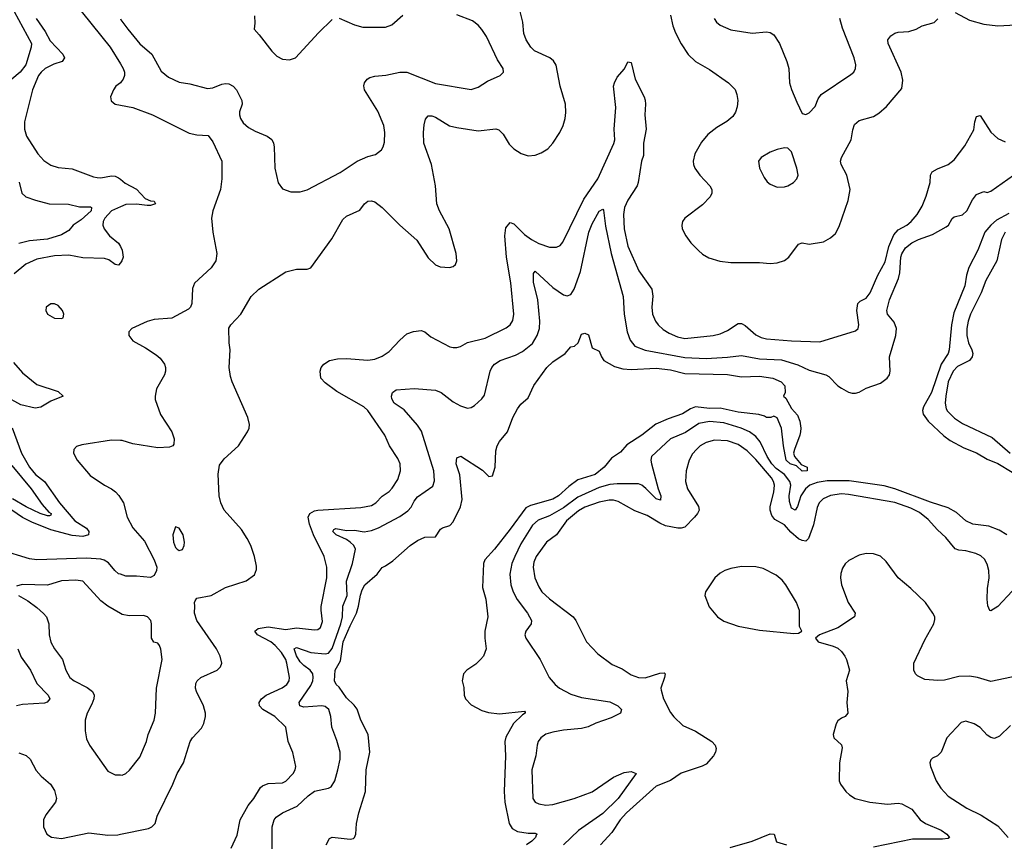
# Model space of a CAD drawing. Header units: inches. Extents: x 1173000 to 1307049, y 522583 to 678455.
# Tile 482 of 617: x 1239435 to 1244965, y 621838 to 626464. Entities that reach past the tile are written whole.
import ezdxf

# ---------------------------------------------------------------- set-up
doc = ezdxf.new("R2010")
doc.units = ezdxf.units.IN
doc.header["$MEASUREMENT"] = 0
doc.layers.add('B2632', color=7, linetype='Continuous')
doc.layers.add('B2642', color=7, linetype='Continuous')

msp = doc.modelspace()

# ---------------------------------------------------------------- linework, layer by layer
at = {"layer": 'B2632', "color": 5}
for points, elevation in [([(1240000, 626932), (1239909, 626911), (1239853.4, 626886.6), (1239824.7, 626855.3), (1239800.2, 626790), (1239790, 626774), (1239746, 626730), (1239722.7, 626697.3), (1239709.2, 626670), (1239706.8, 626653.2), (1239712.8, 626610), (1239732.9, 626570), (1239942.7, 626310), (1240000, 626216.1)], 920), ([(1239402.6, 626510), (1239501.2, 626330), (1239498.5, 626310), (1239469.4, 626210), (1239436.6, 626170), (1239389.5, 626130)], 860), ([(1239527.6, 626470), (1239577.8, 626397.8), (1239605.3, 626345.3), (1239676, 626270), (1239686.5, 626250), (1239673, 626230), (1239625.4, 626214.6), (1239578.2, 626190), (1239555, 626170), (1239540.9, 626150), (1239506, 626070), (1239460.7, 625890), (1239460.7, 625850), (1239472.3, 625810), (1239536.9, 625710), (1239570, 625674), (1239610, 625646.7), (1239650, 625634.2), (1239730, 625626.9), (1239850, 625581.3), (1239870, 625577.6), (1239890, 625576.5), (1239950, 625587), (1239970, 625584.3), (1239990, 625576.5), (1240000, 625568.5)], 880), ([(1240000, 626110.2), (1239974.9, 626090), (1239961.3, 626070), (1239944.9, 626030), (1239947.5, 626007.5), (1239970.3, 625990.3), (1240000, 625984.3)], 920), ([(1239430.9, 625550.9), (1239446.9, 625490), (1239468.5, 625470), (1239523, 625450), (1239601, 625430), (1239708.7, 625428.7), (1239770, 625413.8), (1239832.9, 625412.9), (1239838.3, 625410), (1239836.4, 625390), (1239780.5, 625339.5), (1239734, 625310), (1239710, 625280.4), (1239670, 625256.1), (1239590, 625230.5), (1239490, 625221.2), (1239430, 625207.5)], 860), ([(1240000, 625412.5), (1239950, 625391), (1239912.1, 625350), (1239903.2, 625330), (1239902.3, 625310), (1239908.6, 625290), (1239938.4, 625250), (1239989.5, 625209.5), (1240000, 625189.5)], 880), ([(1240000, 625098.3), (1239990, 625085.1), (1239970, 625089.8), (1239934.6, 625114.6), (1239910, 625121.9), (1239790, 625127.3), (1239710, 625141.9), (1239630, 625137.3), (1239530, 625119.6), (1239469.6, 625090.4), (1239403, 625037)], 880), ([(1239399.3, 624539.3), (1239450, 624480.2), (1239530, 624414.6), (1239650, 624376.3), (1239679.3, 624350), (1239610, 624321.6), (1239552.8, 624287.2), (1239521.6, 624281.6), (1239441.8, 624301.8), (1239352.1, 624350)], 880), ([(1239391.9, 624171.9), (1239444.8, 624030), (1239488.8, 623950), (1239524, 623910), (1239573.6, 623870), (1239657.9, 623750), (1239743.6, 623650), (1239810, 623608.1), (1239822.3, 623590), (1239821.1, 623570), (1239790, 623561.6), (1239730, 623566.8), (1239610, 623598.8), (1239501.8, 623641.8), (1239450, 623668.7), (1239390, 623708.4)], 880), ([(1240000, 624101), (1239950, 624102), (1239783.1, 624076.9), (1239753.7, 624066.3), (1239738.7, 624050), (1239737.7, 624030), (1239756.9, 623990), (1239830, 623904.9), (1239910.2, 623850.2), (1239950.3, 623830), (1239972.8, 623812.8), (1239990.8, 623790.8), (1240000, 623776.3)], 920), ([(1239390, 623960.8), (1239499.6, 623830), (1239561.7, 623741.7), (1239597.9, 623697.9), (1239610.9, 623690), (1239610, 623682), (1239602.8, 623677.2), (1239590, 623678.4), (1239548.8, 623690), (1239470, 623727.7), (1239393.2, 623773.2)], 860), ([(1240000, 623349), (1239990, 623352.6), (1239969.8, 623370), (1239933.9, 623413.9), (1239909.2, 623429.2), (1239890, 623434.5), (1239810, 623440.1), (1239529.9, 623429.9), (1239490, 623435.3), (1239330, 623484.9)], 920), ([(1240000, 623129.6), (1239929.6, 623170), (1239890, 623200.5), (1239790, 623310.9), (1239750, 623316.4), (1239670, 623312.4), (1239590, 623288.4), (1239448.8, 623291.2), (1239416.8, 623283.2)], 940), ([(1239427.7, 623230), (1239479.6, 623199.6), (1239530, 623163.1), (1239569.2, 623129.2), (1239584.2, 623110), (1239598.3, 623070), (1239600.8, 623010), (1239610, 622967.3), (1239630.3, 622930), (1239674.9, 622870), (1239694.4, 622810), (1239716.4, 622770), (1239740.5, 622750), (1239812.7, 622712.7), (1239843.8, 622690), (1239852.4, 622670), (1239850.3, 622650), (1239839.9, 622620.1), (1239813.7, 622570), (1239802.6, 622530), (1239802, 622470), (1239810, 622424.7), (1239826, 622390), (1239930, 622244), (1239970, 622223), (1240000, 622221.9)], 940), ([(1239424.8, 622930), (1239443.6, 622883.6), (1239495.4, 622810), (1239530, 622735.8), (1239594.7, 622670), (1239604.6, 622650), (1239589.2, 622630.8), (1239574.8, 622625.2), (1239450, 622618.4), (1239417.1, 622610)], 920), ([(1239430, 622347.1), (1239470.8, 622330.8), (1239492.7, 622310), (1239527, 622247), (1239555.3, 622215.3), (1239608.2, 622170), (1239630, 622134), (1239640.4, 622090), (1239635.8, 622070), (1239581.8, 621998.2), (1239568.5, 621970), (1239568.2, 621930), (1239587.7, 621890), (1239612.4, 621872.4), (1239670, 621864.9), (1239823.5, 621896.5), (1239930, 621883.6), (1239986.6, 621886.6), (1240000, 621889.4)], 920)]:
    msp.add_lwpolyline(points, dxfattribs=dict(at, elevation=elevation))
at = {"layer": 'B2632', "color": 5, "elevation": 920}
msp.add_lwpolyline([(1239630, 624867.8), (1239610, 624867.8), (1239582.4, 624850), (1239581.3, 624830), (1239590.5, 624810), (1239630, 624787.4), (1239670, 624786), (1239679, 624790), (1239682, 624810), (1239675.1, 624830), (1239650, 624858)], close=True, dxfattribs=at)
at = {"layer": 'B2642', "color": 5}
for points, elevation in [([(1240000, 621889.4), (1240158, 621922), (1240177, 621930), (1240195.4, 621950), (1240206.2, 621990), (1240294.8, 622170), (1240318.7, 622230), (1240354.5, 622290), (1240392.4, 622410), (1240405.4, 622430), (1240456, 622484), (1240469.8, 622510.2), (1240478.7, 622550), (1240477.6, 622570), (1240466.2, 622610), (1240427, 622690), (1240421.2, 622710), (1240424.3, 622735.7), (1240431, 622750), (1240451.3, 622768.7), (1240544.2, 622810), (1240562.6, 622830), (1240569.7, 622850), (1240560.4, 622890), (1240539.3, 622930), (1240428.8, 623090), (1240416.4, 623130), (1240419.1, 623170), (1240415.8, 623190), (1240419.4, 623200.6), (1240430, 623214.6), (1240510, 623230.2), (1240590, 623275), (1240707.1, 623312.9), (1240753, 623347), (1240764, 623376), (1240764.9, 623395.1), (1240753.8, 623450), (1240732.8, 623510), (1240713.1, 623550), (1240680.4, 623600.4), (1240583.1, 623710), (1240563.9, 623750), (1240555.1, 623790), (1240548.7, 623911.3), (1240557.3, 623962.7), (1240582.6, 623997.4), (1240663, 624070), (1240714.7, 624150), (1240723.5, 624170), (1240725.4, 624190), (1240716, 624230), (1240627.9, 624430), (1240619.6, 624459.6), (1240611.9, 624510), (1240616.9, 624610), (1240611.1, 624650), (1240610, 624730.8), (1240620.7, 624750), (1240677.3, 624810), (1240735.4, 624910), (1240778.7, 624950), (1240930, 625047.7), (1240990, 625062), (1241050, 625062), (1241070, 625071), (1241187.1, 625232.9), (1241250, 625342), (1241270, 625360.2), (1241345.2, 625394.8), (1241371.6, 625430), (1241390, 625445.3), (1241410, 625447.6), (1241430, 625440.2), (1241470.1, 625410.1), (1241570, 625310.3), (1241665, 625225), (1241730, 625126.4), (1241770, 625087), (1241796.3, 625076.3), (1241848.5, 625071.5), (1241870, 625078.7), (1241882.4, 625090), (1241890.8, 625110), (1241885.6, 625150), (1241846.6, 625290), (1241793.5, 625390), (1241778, 625430), (1241769.8, 625530), (1241748.2, 625650), (1241705.4, 625770), (1241702.3, 625830), (1241707, 625873), (1241714.6, 625905.4), (1241730, 625924.4), (1241750, 625924.6), (1241770, 625916.9), (1241848.6, 625868.6), (1241890, 625858), (1242010, 625839.7), (1242110, 625851.7), (1242125.7, 625845.7), (1242150, 625820.4), (1242184.4, 625764.4), (1242210, 625738.7), (1242252.4, 625712.4), (1242290, 625699.6), (1242330, 625704), (1242363.9, 625716.1), (1242400.6, 625739.4), (1242428.9, 625771.1), (1242469, 625831), (1242487.6, 625870), (1242499.3, 625910), (1242503.1, 625943.1), (1242501.1, 625990), (1242470.8, 626090), (1242448.8, 626208.8), (1242433.2, 626233.2), (1242411.8, 626250), (1242325.6, 626290), (1242306, 626310), (1242278.7, 626350), (1242266.3, 626386.3), (1242261.4, 626450), (1242246.6, 626510)], 920), ([(1244690, 626503.7), (1244770, 626461.7), (1244850, 626439.6), (1244930, 626430.3), (1245030, 626434.8)], 920), ([(1240000, 626469.2), (1240003.4, 626463.4), (1240042, 626410), (1240110, 626329), (1240177.3, 626270), (1240230, 626174.4), (1240270, 626140.9), (1240330, 626113.6), (1240390, 626104.2), (1240490, 626078), (1240518.7, 626081.3), (1240570, 626101.5), (1240590, 626104.9), (1240610, 626103.1), (1240634, 626090), (1240651.6, 626070), (1240682, 626010), (1240684.4, 625990), (1240670, 625946), (1240669.1, 625930), (1240674.9, 625910), (1240690, 625884.4), (1240719, 625859), (1240757.3, 625837.3), (1240824.9, 625810), (1240851, 625791), (1240860.8, 625770), (1240863.6, 625750), (1240867.2, 625630), (1240887.4, 625547.4), (1240910, 625514), (1240956.7, 625496.7), (1241010, 625496.4), (1241050, 625508.4), (1241234.7, 625605.3), (1241330, 625670.3), (1241390, 625694.9), (1241433, 625707), (1241467.6, 625732.4), (1241477, 625750), (1241483.3, 625776.7), (1241486, 625830), (1241479.6, 625870), (1241446.6, 625950), (1241371, 626070), (1241368.1, 626091.9), (1241371.2, 626108.8), (1241386, 626130), (1241400.7, 626139.3), (1241430, 626147.2), (1241492.2, 626152.2), (1241570, 626168.9), (1241610, 626170.2), (1241770, 626104.9), (1241970, 626071.8), (1242010, 626085.7), (1242061.6, 626118.4), (1242134, 626150), (1242152.7, 626170), (1242149.6, 626190), (1242118.8, 626238.8), (1242056.4, 626370), (1242030, 626409.6), (1242010, 626433), (1241977.3, 626457.3), (1241890, 626491.1)], 940), ([(1240754.4, 626485.6), (1240756.3, 626443.7), (1240751.3, 626410), (1240779.9, 626379.9), (1240850, 626287.3), (1240879.9, 626259.9), (1240910, 626243), (1240950, 626239.1), (1240984, 626250), (1241112.7, 626390), (1241190, 626464.4)], 960), ([(1241230, 626471.8), (1241316, 626436), (1241362.3, 626422.3), (1241490, 626421.3), (1241525.2, 626434.8), (1241586.6, 626490)], 960), ([(1243091, 626490), (1243103.5, 626430), (1243118.8, 626390), (1243150, 626327.6), (1243190, 626268.9), (1243230, 626229.1), (1243310, 626185.2), (1243416.4, 626110), (1243452.7, 626072.7), (1243463.6, 626043.6), (1243467.7, 626010), (1243465.2, 625974.8), (1243455.3, 625944.7), (1243439.9, 625920.1), (1243407.7, 625892.3), (1243350, 625858.9), (1243300.9, 625819.1), (1243264.3, 625775.7), (1243227.2, 625710), (1243218, 625670), (1243219.6, 625650), (1243227.9, 625630), (1243256, 625590), (1243311.5, 625530), (1243322.7, 625510), (1243322.7, 625490), (1243312.7, 625470), (1243270, 625424.8), (1243170.4, 625350), (1243157.6, 625330), (1243153.7, 625310), (1243156.5, 625290), (1243175.6, 625250), (1243205.2, 625210), (1243247, 625167), (1243270, 625146.9), (1243305.9, 625125.9), (1243367, 625107), (1243430, 625099.7), (1243590, 625099.5), (1243650, 625094.4), (1243690, 625097.6), (1243730, 625112.4), (1243754.5, 625130), (1243810, 625204), (1243830, 625210.6), (1243870, 625203), (1243950, 625216.5), (1243990, 625238), (1244016.5, 625263.5), (1244038.3, 625301.7), (1244088.3, 625448.3), (1244099.7, 625510), (1244080.4, 625590), (1244049.7, 625650), (1244045.7, 625670), (1244051.1, 625690), (1244105.6, 625790), (1244114.1, 625845.9), (1244124.8, 625875.2), (1244150, 625898.6), (1244230, 625921.1), (1244261.4, 625938.6), (1244303.5, 625976.5), (1244390, 626078), (1244395.1, 626124.9), (1244386.2, 626170), (1244313, 626330), (1244311.6, 626350), (1244327.3, 626372.7), (1244350, 626388.4), (1244370, 626393.7), (1244430, 626397), (1244469.7, 626410.3), (1244504, 626430), (1244571.2, 626448.8), (1244591.8, 626468.2)], 920), ([(1243336.4, 626470), (1243348.2, 626450), (1243370, 626432.4), (1243430, 626406.3), (1243549.1, 626389.1), (1243630, 626396), (1243650, 626392), (1243670, 626379.3), (1243703.1, 626330), (1243744, 626230), (1243755.3, 626190), (1243759.1, 626110), (1243770, 626072), (1243799.9, 625999.9), (1243830, 625938), (1243850, 625930.8), (1243870, 625940.7), (1243903.8, 625976.2), (1243920.4, 626019.6), (1243937, 626043), (1244104, 626156), (1244119.3, 626170), (1244129.6, 626190), (1244131, 626210), (1244122.3, 626250), (1244056.2, 626416.2), (1244041, 626470)], 940), ([(1240000, 626216.1), (1240015.9, 626190), (1240022.7, 626170), (1240023.2, 626150), (1240016.3, 626130), (1240005.4, 626114.6), (1240000, 626110.2)], 920), ([(1240622.6, 621810), (1240655.7, 621884.3), (1240672.4, 621970), (1240717.4, 622050), (1240750.7, 622090), (1240788.1, 622151.9), (1240798.6, 622161.4), (1240830, 622174.7), (1240910, 622178.2), (1240930, 622187.2), (1240970.9, 622230), (1240982.3, 622250), (1240986, 622270), (1240968, 622348), (1240943.1, 622410), (1240929.7, 622490), (1240868.5, 622550), (1240800.9, 622590), (1240782.5, 622610), (1240780.3, 622630), (1240792.9, 622650), (1240818.5, 622670), (1240908.6, 622711.4), (1240935.6, 622730), (1240947.6, 622750), (1240949.8, 622770), (1240935.7, 622850), (1240929.3, 622870), (1240905.5, 622910), (1240869.9, 622950), (1240845.9, 622970), (1240771.1, 623010), (1240755, 623030), (1240774.5, 623045.5), (1240830, 623053.4), (1240930, 623039.5), (1240990, 623048.5), (1241090, 623036.5), (1241110, 623039.5), (1241125.1, 623050), (1241135.2, 623084.8), (1241127.3, 623147.3), (1241128.9, 623168.9), (1241159.6, 623330), (1241160.2, 623390), (1241144.9, 623450), (1241084.8, 623570), (1241062.7, 623630), (1241055.1, 623670), (1241064.1, 623690), (1241090, 623704.7), (1241110, 623708.6), (1241350, 623723.5), (1241410, 623736.4), (1241435.5, 623750), (1241470, 623788.2), (1241510, 623814.3), (1241527.2, 623832.8), (1241558.3, 623881.7), (1241574.1, 623930), (1241571.5, 623970), (1241559.2, 623999.2), (1241511.9, 624070), (1241486.2, 624130), (1241390.7, 624270), (1241367.1, 624290), (1241215.5, 624375.5), (1241150, 624424), (1241126.6, 624450), (1241122, 624490), (1241128, 624510), (1241142.4, 624530), (1241175.1, 624550), (1241220.6, 624559.4), (1241270, 624561.7), (1241390, 624551.3), (1241430, 624557.3), (1241470, 624573.8), (1241510, 624599.6), (1241570, 624664.6), (1241610, 624699.1), (1241646.3, 624713.7), (1241690, 624718.7), (1241710, 624710.4), (1241743.7, 624683.7), (1241850, 624627), (1241870, 624622), (1241890, 624623.1), (1241910, 624628.7), (1241950, 624650.2), (1242050, 624676), (1242166.5, 624733.5), (1242189.2, 624750.8), (1242205.1, 624774.9), (1242209.9, 624810), (1242193.6, 624986.4), (1242169.9, 625129.9), (1242159.1, 625250), (1242165.7, 625294.3), (1242190, 625325.3), (1242210, 625318), (1242270, 625257.6), (1242309.1, 625229.1), (1242350, 625207.8), (1242410, 625187.1), (1242450, 625185.7), (1242470, 625194.9), (1242486.1, 625213.9), (1242604, 625456), (1242681.6, 625570), (1242771.6, 625768.4), (1242777.3, 625790), (1242774.1, 625850), (1242783.9, 625970), (1242771.1, 626090), (1242775.1, 626110), (1242790, 626141.6), (1242832.1, 626187.9), (1242850, 626227.3), (1242870, 626222.8), (1242891.8, 626130), (1242942.6, 626030), (1242947.5, 626012.5), (1242950.2, 625990), (1242946, 625930), (1242954.6, 625850), (1242938.8, 625770), (1242938.3, 625701.7), (1242927.8, 625670), (1242908.6, 625550), (1242902.2, 625530), (1242850.1, 625450), (1242831.6, 625410), (1242826.1, 625370), (1242829.6, 625290), (1242851.4, 625191.4), (1242912.9, 625052.9), (1242985.6, 624950), (1242991.8, 624911.8), (1242985.9, 624850), (1242989.4, 624810), (1243005.4, 624770), (1243020.2, 624750), (1243050, 624723.8), (1243083.7, 624703.7), (1243130, 624682.2), (1243170, 624673.2), (1243330, 624690.2), (1243370, 624698.8), (1243410, 624718), (1243470, 624757.6), (1243490, 624757.2), (1243510, 624745.6), (1243570, 624693.8), (1243598.9, 624678.9), (1243630, 624671.6), (1243770, 624659.5), (1243930, 624655.6), (1244130, 624716.3), (1244143.7, 624730), (1244147.6, 624750), (1244137.3, 624830), (1244142.8, 624870), (1244156.6, 624883.4), (1244190, 624900.3), (1244211.6, 624930), (1244255.8, 625030), (1244296.7, 625103.3), (1244316.6, 625190), (1244345.1, 625254.9), (1244370, 625284.2), (1244417.3, 625310), (1244442, 625330), (1244476.1, 625370), (1244503.4, 625416.6), (1244527.1, 625472.9), (1244549, 625550), (1244551.1, 625590), (1244559.7, 625610), (1244590, 625627.2), (1244650, 625650.3), (1244682.9, 625677.1), (1244744.4, 625755.6), (1244794.7, 625845.3), (1244800.7, 625890), (1244810, 625919.5), (1244830, 625926.7), (1244890, 625833.1), (1244930, 625796.5), (1244970, 625778)], 880), ([(1240000, 625984.3), (1240070, 625970.2), (1240180.7, 625930), (1240387.4, 625827.4), (1240430, 625817.3), (1240492.7, 625812.7), (1240518.6, 625778.6), (1240570.4, 625670), (1240570.4, 625570), (1240562, 625510), (1240520.3, 625390), (1240512, 625350), (1240519.5, 625270), (1240542.6, 625150), (1240537, 625110), (1240510, 625069.6), (1240416, 624984), (1240406.1, 624953.9), (1240402, 624870), (1240394.6, 624850), (1240382.7, 624837.3), (1240290, 624788.5), (1240190, 624779.7), (1240150, 624769.7), (1240064, 624730), (1240046.8, 624710), (1240047.3, 624690), (1240070, 624660.7), (1240141.8, 624621.8), (1240201.2, 624581.2), (1240223, 624563), (1240247.2, 624530), (1240254.3, 624510), (1240254.3, 624490), (1240248.9, 624470), (1240203.2, 624390), (1240195.5, 624350), (1240196.2, 624330), (1240225.9, 624245.9), (1240288.7, 624150), (1240301.6, 624110), (1240299.5, 624080.5), (1240294, 624070), (1240276.5, 624063.5), (1240210, 624059.3), (1240070, 624082), (1240010, 624100.8), (1240000, 624101)], 920), ([(1240000, 625568.5), (1240026.8, 625546.8), (1240090, 625511.8), (1240140.1, 625460.1), (1240170, 625447.4), (1240190, 625444.9), (1240196.5, 625430), (1240170, 625421), (1240150, 625420.2), (1240090, 625428.3), (1240030, 625425.4), (1240000, 625412.5)], 880), ([(1240852.9, 621807.1), (1240852.7, 621930), (1240864.2, 621970), (1240874.9, 621985.1), (1240910, 622009.2), (1240993.2, 622046.8), (1241054.9, 622105.1), (1241090, 622130.2), (1241170, 622147.4), (1241184.1, 622155.9), (1241204, 622190), (1241220.9, 622250), (1241234, 622310), (1241234, 622350), (1241216, 622416), (1241187.3, 622490), (1241182.7, 622550), (1241171.1, 622590), (1241150, 622606.4), (1241131, 622611), (1241030, 622602.9), (1241007.3, 622610), (1241005, 622630), (1241070, 622724.5), (1241080.9, 622750), (1241083.5, 622770), (1241080.4, 622790), (1241066.6, 622810), (1241030, 622836.6), (1241010, 622858.4), (1240990, 622891.4), (1240975.5, 622930), (1240990, 622938.2), (1241070, 622909.6), (1241150, 622903.3), (1241170, 622906.9), (1241190, 622932), (1241238.3, 623070), (1241247.2, 623110), (1241249.9, 623170), (1241274.7, 623230), (1241270.9, 623310), (1241303.5, 623410), (1241321.1, 623490), (1241312.2, 623510), (1241290.2, 623530.2), (1241270, 623543.9), (1241211.4, 623570), (1241194, 623590), (1241199, 623601), (1241210, 623606.6), (1241270, 623594.4), (1241316.1, 623596.1), (1241370, 623588.2), (1241410, 623595), (1241450, 623609.2), (1241570, 623673.5), (1241615.3, 623704.7), (1241634, 623726), (1241650, 623760.3), (1241670, 623783.6), (1241755.2, 623844.8), (1241765.2, 623874.8), (1241760.3, 623930), (1241692.4, 624152.4), (1241670, 624187), (1241593.6, 624273.6), (1241538.4, 624310), (1241525.1, 624334.9), (1241522.9, 624350), (1241529.4, 624370), (1241550, 624385.5), (1241650, 624392), (1241770, 624384), (1241801.3, 624370), (1241870, 624317.3), (1241910, 624294.6), (1241950, 624282.4), (1241970, 624285.5), (1241990, 624298), (1242030, 624334), (1242045, 624355), (1242078.2, 624490), (1242086.4, 624510), (1242102.6, 624530), (1242134, 624550), (1242220.4, 624579.6), (1242259.6, 624600.4), (1242314.3, 624645.7), (1242342.3, 624690), (1242354, 624730), (1242356.5, 624770), (1242345.4, 624890), (1242320.8, 624990), (1242321.5, 625038.5), (1242330, 625050.8), (1242430, 624960.6), (1242490, 624919), (1242510, 624912.9), (1242530, 624921.1), (1242550, 624950.4), (1242584.4, 625050), (1242631.2, 625270), (1242650, 625317.4), (1242690, 625388.4), (1242710, 625400.7), (1242713.8, 625393.8), (1242725, 625305), (1242757.5, 625150), (1242825.4, 624910), (1242830.2, 624810), (1242846.3, 624710), (1242863.3, 624663.3), (1242890.8, 624630.8), (1242947.5, 624607.5), (1243170, 624567.5), (1243290, 624561.6), (1243410, 624568), (1243490, 624577.5), (1243590, 624559.2), (1243713.2, 624553.2), (1243805.2, 624525.2), (1243870, 624495.5), (1243963, 624470), (1243979.6, 624459.6), (1244030, 624408.4), (1244050, 624394), (1244090, 624372.2), (1244110, 624366.4), (1244130, 624366.7), (1244150, 624372.4), (1244190, 624394.9), (1244270, 624423.2), (1244306.9, 624450), (1244320.8, 624470), (1244324.4, 624490), (1244320.2, 624570), (1244355.4, 624690), (1244359.4, 624730), (1244345.9, 624765.9), (1244308.7, 624810), (1244306.4, 624830), (1244321.5, 624890), (1244371.6, 625010), (1244378, 625042), (1244384.2, 625130), (1244390, 625148.8), (1244410, 625181.8), (1244446.4, 625210), (1244483.5, 625230), (1244562.4, 625257.6), (1244639.2, 625300.8), (1244651.3, 625310), (1244672.3, 625347.7), (1244683.5, 625356.5), (1244730, 625367.4), (1244754.8, 625390), (1244787.2, 625452.8), (1244810, 625482), (1244850, 625499.3), (1244870, 625493.4), (1244890, 625501.6), (1245017.6, 625590)], 860), ([(1244990, 625376.4), (1244921.8, 625338.2), (1244890.1, 625310), (1244857, 625270), (1244816.3, 625170), (1244767.1, 625072.9), (1244754, 625030), (1244743.2, 624970), (1244682.7, 624817.3), (1244668.5, 624750), (1244656.3, 624610), (1244650.1, 624590), (1244611.5, 624528.5), (1244556.1, 624370), (1244511.2, 624290), (1244505.1, 624270), (1244508.8, 624248.8), (1244537, 624210), (1244626.5, 624126.5), (1244661, 624101), (1244738.8, 624058.8), (1244810, 624031), (1244870, 623996.1), (1244930, 623971.9), (1245010, 623923.4)], 860), ([(1244970.2, 625270), (1244949.3, 625229.3), (1244923.2, 625110), (1244861.6, 624998.4), (1244834.8, 624930), (1244774.9, 624810), (1244761.9, 624770), (1244754.9, 624730), (1244754.2, 624690), (1244764.2, 624650), (1244783.3, 624610), (1244788.4, 624590), (1244785.5, 624570), (1244769.2, 624550.8), (1244703.3, 624516.7), (1244678.4, 624490), (1244650.1, 624430), (1244636.3, 624350), (1244632.6, 624310), (1244638.9, 624278.9), (1244646.1, 624266.1), (1244685.7, 624225.7), (1244730, 624195.2), (1244897, 624117), (1244998, 624030)], 880), ([(1240000, 625189.5), (1240010.2, 625170), (1240014.9, 625130), (1240008.9, 625110), (1240000, 625098.3)], 880), ([(1241156.2, 621830), (1241175.6, 621864.4), (1241190, 621873), (1241290, 621862), (1241310, 621864.9), (1241315.1, 621870), (1241322.8, 621890), (1241326.4, 621950), (1241339.1, 622010), (1241376.6, 622130), (1241381.6, 622250), (1241400.6, 622350), (1241392.6, 622450), (1241350.4, 622530), (1241331, 622591), (1241314.2, 622614.2), (1241270, 622655.8), (1241230, 622714.5), (1241212.4, 622730), (1241202.3, 622750), (1241207.1, 622810), (1241236.2, 622863.8), (1241252.2, 622970), (1241290, 623058.8), (1241326.7, 623130), (1241338.3, 623170), (1241348.1, 623231.9), (1241358.3, 623261.7), (1241373, 623290), (1241443.1, 623350), (1241470, 623387.7), (1241490, 623396.4), (1241530, 623424.9), (1241627.1, 623510), (1241670, 623538.6), (1241710, 623556.9), (1241770, 623559.5), (1241798.2, 623601.8), (1241809.8, 623610.2), (1241850, 623623.9), (1241870, 623643.1), (1241911.3, 623728.7), (1241920.2, 623770), (1241907.2, 623907.2), (1241887.2, 623970), (1241890, 624002.8), (1241913.4, 624013.4), (1242033.7, 623933.7), (1242070, 623899.3), (1242090, 623902), (1242105.4, 623950), (1242110, 624042), (1242117.4, 624070), (1242130, 624094.6), (1242175.4, 624150), (1242205.3, 624230), (1242230, 624277.6), (1242250, 624304.4), (1242290, 624340.7), (1242323.5, 624410), (1242396.4, 624510), (1242430, 624542.3), (1242499.5, 624590), (1242530, 624626), (1242551.8, 624630), (1242570.8, 624649.2), (1242590, 624697.3), (1242610, 624704), (1242630, 624693.4), (1242650, 624621), (1242690, 624602), (1242702.8, 624570), (1242716.3, 624550), (1242776.7, 624516.7), (1242822.5, 624502.5), (1242870, 624499.2), (1243010, 624506.2), (1243090, 624496.8), (1243170, 624477.2), (1243410, 624470.7), (1243490, 624457.8), (1243590, 624462.2), (1243664.7, 624450), (1243711.3, 624430), (1243732, 624408), (1243734, 624370), (1243726, 624350), (1243739.1, 624339.1), (1243770, 624280.7), (1243803, 624243), (1243817.3, 624210), (1243822.8, 624170), (1243820.7, 624150), (1243817.3, 624130), (1243786, 624050), (1243781.7, 624030), (1243786.3, 624010), (1243824.9, 623964.9), (1243858, 623950), (1243858, 623930), (1243830, 623929), (1243797.6, 623957.6), (1243762.4, 623970), (1243739.2, 623990), (1243724.8, 624070), (1243714.5, 624170), (1243690, 624228.7), (1243670, 624238), (1243654, 624230), (1243630, 624229.6), (1243618, 624238), (1243586.2, 624246.2), (1243470, 624259.2), (1243370, 624282), (1243310, 624280.2), (1243230, 624289.8), (1243202, 624278), (1243158, 624250), (1243077.2, 624222.8), (1243007.4, 624192.6), (1242929, 624130), (1242844.3, 624075.7), (1242810, 624035.1), (1242759.5, 624000.5), (1242717, 623950), (1242667.2, 623910), (1242570, 623879), (1242518.7, 623841.3), (1242460.9, 623790), (1242430, 623771.1), (1242304.4, 623735.6), (1242277.1, 623722.9), (1242190, 623602.9), (1242101.3, 623490), (1242047.2, 623430), (1242039.5, 623410), (1242035.1, 623275.1), (1242053.6, 623210), (1242064.2, 623110), (1242047.1, 623030), (1242046.7, 622990), (1242054.2, 622930), (1242039.2, 622890), (1242023.9, 622870), (1241996.5, 622843.5), (1241946.4, 622810), (1241927.7, 622790), (1241921, 622750), (1241930, 622714), (1241931.8, 622670), (1241939, 622650), (1241970, 622615.6), (1242030, 622585), (1242068, 622572), (1242130, 622565.8), (1242270, 622581), (1242274.4, 622574.4), (1242274.9, 622570), (1242259.5, 622560.5), (1242208.2, 622511.8), (1242166.2, 622433.8), (1242159.4, 622410), (1242162.8, 622330), (1242155.9, 622130), (1242159.2, 622070), (1242184.5, 621950), (1242200.8, 621920.8), (1242230, 621904.5), (1242290, 621895.5), (1242330, 621895.6), (1242342, 621890), (1242335.4, 621884.6), (1242331.3, 621870), (1242311.8, 621850), (1242281, 621830)], 840), ([(1244979.8, 623570), (1244937.3, 623597.3), (1244878.6, 623618.6), (1244788, 623630), (1244750, 623649.1), (1244696.7, 623696.7), (1244650, 623723), (1244550, 623753.8), (1244350, 623829.6), (1244290, 623845.2), (1244094.6, 623874.6), (1243970, 623874.8), (1243914.8, 623865.2), (1243873.7, 623850), (1243848.5, 623830), (1243822.7, 623790), (1243803.6, 623730), (1243790, 623709.7), (1243770, 623719.7), (1243757.9, 623757.9), (1243756.9, 623790), (1243765.4, 623850), (1243761.3, 623870), (1243730, 623908.7), (1243684.1, 623944.1), (1243658.8, 623970), (1243632.7, 624010), (1243593.9, 624093.9), (1243570, 624123.2), (1243534, 624150), (1243487.4, 624170), (1243390, 624199.1), (1243310, 624208.1), (1243250, 624195.4), (1243174.9, 624145.1), (1243089.7, 624110.3), (1242983.9, 624010), (1242980.2, 623990), (1242983.8, 623970), (1243021.5, 623830), (1243036.4, 623790), (1243034.1, 623765.9), (1243010, 623772.2), (1242951.7, 623831.7), (1242930, 623849.2), (1242910, 623856.8), (1242790, 623857.8), (1242750, 623853.7), (1242690, 623836.7), (1242570, 623782.7), (1242490, 623722.5), (1242410, 623677.5), (1242346.3, 623653.7), (1242314.5, 623625.5), (1242250, 623519.3), (1242215.3, 623450), (1242199, 623410), (1242188.5, 623350), (1242192.9, 623290), (1242205.8, 623250), (1242228.1, 623208.1), (1242286.5, 623130), (1242308.9, 623090), (1242308.5, 623070), (1242277, 623030), (1242272.4, 623010), (1242277.1, 622990), (1242358.7, 622870), (1242407.9, 622770), (1242442.3, 622730), (1242466.3, 622710), (1242530, 622676.5), (1242590, 622657.2), (1242750, 622633.1), (1242794.9, 622610), (1242815.5, 622590), (1242810, 622569.7), (1242756.4, 622543.6), (1242670, 622513.8), (1242627, 622493), (1242590, 622482.9), (1242490, 622473.2), (1242430, 622462), (1242389.5, 622450.5), (1242362.6, 622430), (1242347.7, 622410), (1242340.8, 622390), (1242333, 622330), (1242312, 622250), (1242316.5, 622090), (1242329.4, 622069.4), (1242350, 622059.2), (1242390, 622052.4), (1242430, 622056.8), (1242550, 622090.6), (1242650, 622126.5), (1242770, 622208.8), (1242830, 622235.9), (1242870, 622242), (1242897.3, 622230), (1242795.5, 622090), (1242710, 622006.5), (1242573.1, 621910), (1242490.1, 621829.9)], 860), ([(1245010, 623255.2), (1244930, 623167.6), (1244890, 623143.1), (1244885, 623145), (1244872.6, 623172.6), (1244869.9, 623209.9), (1244870.9, 623270), (1244880.9, 623330), (1244878.6, 623370), (1244870, 623406.6), (1244854, 623434), (1244833.4, 623453.4), (1244805.9, 623465.9), (1244750, 623480.9), (1244710, 623484.2), (1244690, 623492.1), (1244636.5, 623556.5), (1244590, 623598.2), (1244537.4, 623657.4), (1244490, 623695.9), (1244441.3, 623721.3), (1244350, 623752), (1244090, 623796.4), (1244050, 623800.7), (1243990, 623791.6), (1243947.5, 623772.5), (1243925.3, 623750), (1243915, 623725), (1243893.4, 623626.6), (1243865.7, 623550), (1243850, 623535.4), (1243830, 623538.4), (1243810, 623547.8), (1243765.5, 623585.5), (1243730, 623627), (1243677.1, 623657.1), (1243659.6, 623679.6), (1243650.4, 623710), (1243650.9, 623730), (1243670.4, 623810), (1243674.6, 623850), (1243669.4, 623870), (1243657.4, 623890), (1243570, 623993.4), (1243521.9, 624041.9), (1243470, 624078.2), (1243410, 624098.8), (1243338, 624102), (1243290, 624089.9), (1243257.6, 624070), (1243236.2, 624050), (1243214.7, 624025.3), (1243194.7, 623990), (1243179.1, 623930), (1243174.9, 623870), (1243186.5, 623830), (1243247, 623730), (1243251.5, 623710), (1243242.6, 623690), (1243226, 623670), (1243170, 623613.3), (1243150, 623607.4), (1243131.4, 623608.6), (1243061.9, 623621.9), (1243030, 623635.4), (1242959.3, 623679.3), (1242890, 623705.2), (1242797.1, 623757.1), (1242770, 623764.8), (1242745.8, 623765.8), (1242690, 623754.1), (1242610, 623725.7), (1242573.6, 623706.4), (1242506.1, 623650), (1242449.1, 623570.9), (1242393, 623530), (1242335.3, 623450), (1242322.7, 623417.3), (1242318, 623390), (1242328.8, 623330), (1242350, 623278.7), (1242367.5, 623250), (1242410, 623211), (1242543.2, 623110), (1242558, 623090), (1242618, 622970), (1242682.5, 622902.5), (1242763.4, 622843.4), (1242818.3, 622818.3), (1242870, 622784), (1242910, 622769.2), (1242948.5, 622768.5), (1243030, 622794), (1243055.5, 622795.5), (1243060.2, 622790), (1243057.3, 622770), (1243036.3, 622710), (1243037.5, 622697.5), (1243051.4, 622650), (1243090, 622572.4), (1243108.2, 622548.2), (1243159, 622499), (1243230, 622467.6), (1243323, 622410), (1243341.6, 622390), (1243346.7, 622370), (1243342.6, 622350), (1243331.5, 622330), (1243290, 622283.5), (1243268.3, 622271.7), (1243150, 622232.1), (1243090, 622190.7), (1243010, 622158.8), (1242843.8, 622010), (1242808.5, 621970), (1242761.5, 621898.5), (1242697.4, 621830)], 880), ([(1240000, 623776.3), (1240016.9, 623750), (1240038.9, 623670), (1240069.5, 623610), (1240135.4, 623535.4), (1240190.8, 623430), (1240204.3, 623390), (1240203.6, 623370), (1240190, 623343), (1240170, 623330.9), (1240090, 623339.1), (1240030, 623338.4), (1240000, 623349)], 920), ([(1245042, 622778), (1244890, 622746.2), (1244815.1, 622770), (1244770, 622776.7), (1244710, 622774.6), (1244630, 622753.6), (1244592.1, 622752.1), (1244518.2, 622758.2), (1244478.5, 622778.5), (1244466.4, 622790), (1244457.4, 622810), (1244456.5, 622850), (1244518.5, 622981.5), (1244569.8, 623070), (1244575.8, 623095.8), (1244574.5, 623110), (1244564.5, 623130), (1244523.1, 623190), (1244441.2, 623270), (1244369.8, 623330), (1244301.7, 623421.7), (1244270.7, 623450.7), (1244230, 623464.2), (1244190, 623465.6), (1244150, 623456.4), (1244092.6, 623427.4), (1244071.9, 623408.1), (1244057.1, 623382.9), (1244046.7, 623353.3), (1244044.8, 623330), (1244051.6, 623290), (1244089.2, 623190), (1244128.5, 623130), (1244123.8, 623110), (1244030, 623048.4), (1243926.8, 623010), (1243904.9, 622990), (1243920.7, 622970), (1244004.8, 622944.8), (1244030, 622933.4), (1244050, 622916.4), (1244070.4, 622890), (1244079.5, 622870), (1244095.6, 622810), (1244076.5, 622750), (1244087.4, 622690), (1244081.1, 622630), (1244086, 622570), (1244070.8, 622550), (1244050, 622542), (1244030, 622525.2), (1244021.6, 622510), (1244004, 622450), (1244007.3, 622430), (1244050, 622391), (1244054.2, 622374.2), (1244039.5, 622290), (1244038, 622190), (1244045.7, 622170), (1244075.8, 622130), (1244096.4, 622110), (1244127.7, 622090), (1244210, 622069.2), (1244310, 622057.2), (1244370, 622062.9), (1244390, 622059.3), (1244446.3, 622030), (1244492.7, 621970), (1244523, 621950), (1244610, 621912.6), (1244642.4, 621890), (1244656.9, 621870), (1244650, 621865.5), (1244617.7, 621862.3), (1244450, 621860.7), (1244230, 621816.8)], 920), ([(1240000, 622221.9), (1240010, 622221.6), (1240030, 622230.5), (1240051, 622249), (1240110, 622322.8), (1240146.9, 622410), (1240156.4, 622450), (1240189.7, 622530), (1240197.7, 622570), (1240203.5, 622710), (1240234.3, 622870), (1240228.3, 622928.3), (1240220.7, 622950), (1240210, 622962), (1240188.4, 622968.4), (1240174.7, 622990), (1240175.8, 623070), (1240172.1, 623090), (1240151.8, 623110), (1240130, 623116.9), (1240050, 623115.1), (1240010, 623123.9), (1240000, 623129.6)], 940), ([(1245000.2, 622499.8), (1244939.3, 622440.7), (1244910, 622427.6), (1244890, 622433.3), (1244870, 622446), (1244830, 622487.8), (1244796, 622510), (1244750, 622523.5), (1244723.9, 622516.1), (1244643, 622430), (1244610, 622349.2), (1244590.3, 622329.7), (1244562.8, 622317.2), (1244553, 622307), (1244548, 622290), (1244550.4, 622270), (1244583.1, 622190), (1244608, 622148), (1244650, 622103.1), (1244755.3, 622035.3), (1244835.8, 621995.8), (1244930, 621935.6), (1244986.7, 621870)], 940), ([(1243425, 621815), (1243550, 621849.4), (1243650, 621891), (1243672.2, 621890), (1243686.2, 621846.2), (1243742.8, 621830)], 880)]:
    msp.add_lwpolyline(points, dxfattribs=dict(at, elevation=elevation))
for points, elevation in [([(1243730, 625743.7), (1243690, 625735.6), (1243650, 625720.7), (1243598.8, 625690), (1243584.9, 625670), (1243590.5, 625630), (1243617.3, 625577.3), (1243634.2, 625554.2), (1243650, 625540.7), (1243690, 625524), (1243730, 625524.9), (1243750, 625530.6), (1243781.2, 625550), (1243799.3, 625570), (1243806.6, 625590), (1243799.6, 625630), (1243770, 625722), (1243750, 625742.7)], 940), ([(1240310, 623615.3), (1240294, 623570), (1240298.4, 623530), (1240310, 623498.8), (1240318.8, 623490), (1240330, 623483), (1240350, 623487.7), (1240358.7, 623510), (1240360.5, 623530), (1240353, 623570), (1240330, 623609)], 940), ([(1243490, 623392.5), (1243430, 623382.5), (1243394.9, 623370), (1243370, 623356.1), (1243339.6, 623330), (1243287.2, 623250), (1243283.7, 623230), (1243306.8, 623166.8), (1243355.3, 623110), (1243390, 623085.8), (1243470, 623058), (1243590, 623034.9), (1243782.5, 623017.5), (1243810, 623019.1), (1243829, 623030), (1243815.6, 623055.6), (1243814.5, 623145.5), (1243797.8, 623190), (1243738.4, 623290), (1243717, 623317), (1243683.8, 623343.8), (1243610, 623380.9), (1243570, 623391.6)], 920)]:
    msp.add_lwpolyline(points, close=True, dxfattribs=dict(at, elevation=elevation))

doc.saveas('drawing.dxf')
